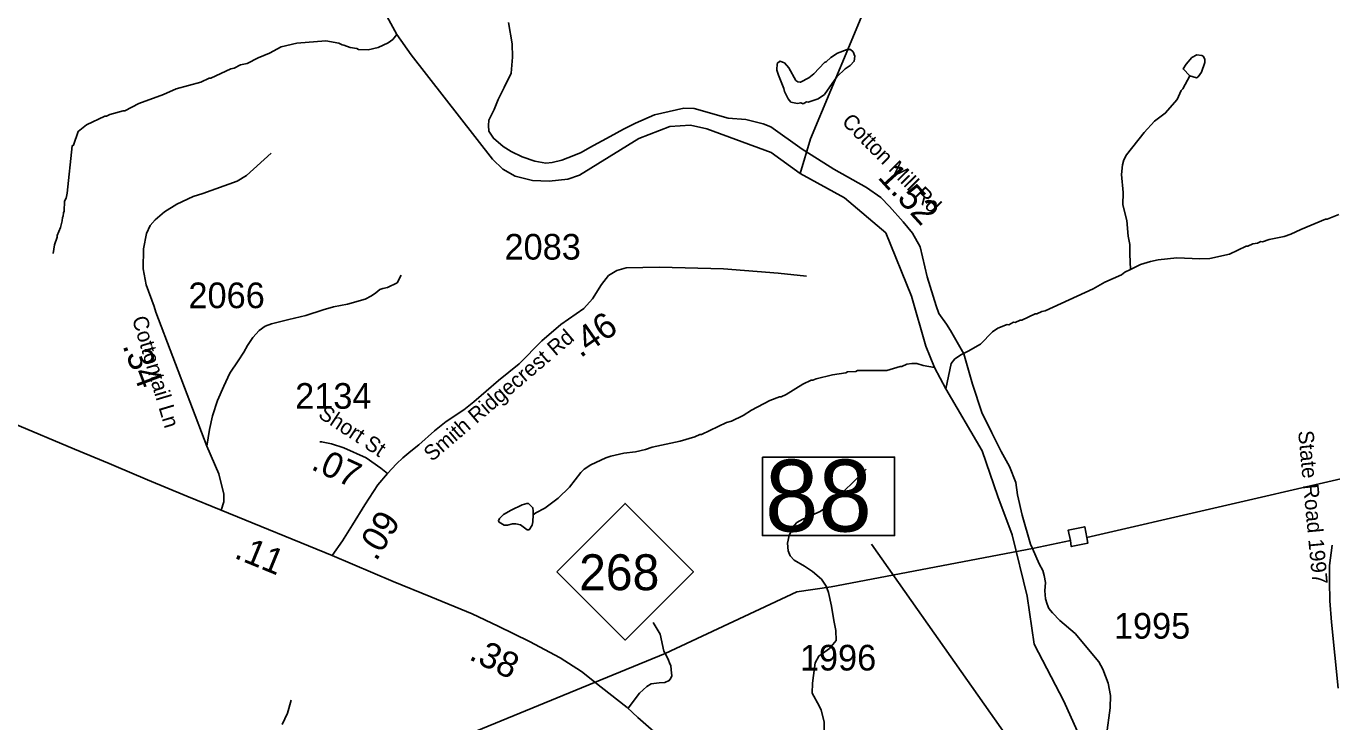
# Model space of a CAD drawing. Extents: x 1248089 to 1457196, y 820910 to 988753.
# Drawn here: x 1401339 to 1407700, y 900609 to 903999 of the extents above; entities that cross this region are included whole.
import ezdxf

# ---------------------------------------------------------------- set-up
doc = ezdxf.new("R2010")
doc.units = 0
for name, color, linetype in [('Exist Hydrographic Misc Water Feature', 7, 'Continuous'), ('Exist Hydrographic River Shore', 7, 'Continuous'), ('Exist Road Non-System Type 51', 7, 'Continuous'), ('Exist Road Primary NC Attributed', 7, 'Continuous'), ('Exist Road Primary NC Shield CELL', 7, 'Continuous'), ('Exist Road Primary NC Shield Number Label', 7, 'Continuous'), ('Exist Road Primary NC Structure Standard Bridge Number Label', 7, 'Continuous'), ('Exist Road Secondary Type 41 Attributed', 7, 'Continuous'), ('Exist Road Secondary Type 51 Attributed', 7, 'Continuous'), ('Exist Road Secondary Type 51 Label', 7, 'Continuous'), ('Exist Utilities Electrical Transmission Line', 7, 'Continuous'), ('Prop CMT Slope Fill', 7, 'Continuous'), ('Prop GRAU CAT1 Cell', 7, 'Continuous'), ('Prop Lane Lines', 7, 'Continuous')]:
    doc.layers.add(name, color=color, linetype=linetype)

msp = doc.modelspace()

# ---------------------------------------------------------------- linework, layer by layer
at = {"layer": 'Exist Hydrographic Misc Water Feature'}
for points in [[(1405109.2, 903281.5), (1405160.1, 903449.3), (1405357.6, 903923.7), (1405467.6, 904186.6), (1405560.1, 904402.7), (1405636, 904549.7), (1405704, 904755.2), (1405850.7, 905027.8), (1405955.4, 905301.4), (1406039.9, 905586.9), (1406106.1, 905907.4)], [(1401470.3, 902890.7), (1401477.2, 902932.5), (1401490, 902970.2), (1401490.2, 902978.2), (1401507, 903017.8), (1401515.7, 903049.6), (1401516.2, 903065.6), (1401520.3, 903073.5), (1401520.7, 903089.5), (1401524.8, 903097.4), (1401525.9, 903145.3), (1401534.2, 903161.1), (1401538.7, 903185), (1401563.7, 903416.3), (1401569.4, 903418.6), (1401593.3, 903485.6), (1401634, 903518.7), (1401722.8, 903560.7), (1401730.8, 903560.6), (1401747, 903568.2), (1401811.4, 903586.7), (1401819.4, 903586.5), (1401888.2, 903621.1), (1402008.8, 903666.4), (1402069.8, 903692.9), (1402190.6, 903726.3), (1402231, 903745.4), (1402239, 903745.2), (1402336, 903791.1), (1402352.1, 903794.6), (1402384.3, 903809.9), (1402416.5, 903817.2), (1402469.1, 903844.1), (1402525.6, 903866.8), (1402582.3, 903897.6), (1402658.7, 903915.8), (1402799, 903926.7), (1402862.7, 903915.3), (1402878.5, 903907), (1402886.5, 903906.8), (1402918.3, 903894.1), (1402950.2, 903889.4), (1402958.1, 903885.3), (1403006.1, 903884.1), (1403054.4, 903895.1), (1403102.8, 903918.1), (1403125.2, 903933.6), (1403144.6, 903957.9)], [(1405124.6, 903621), (1405112.7, 903625.9), (1405096.6, 903622.2), (1405064.8, 903628.9), (1405051.2, 903645.2), (1405033.8, 903679.6), (1405030.2, 903695.6), (1405003.6, 903760.2), (1404996.1, 903784.3), (1404996.8, 903816.3), (1405011.1, 903828), (1405032.9, 903819.5), (1405054.3, 903795.1), (1405089.1, 903734.4), (1405098.9, 903728.1), (1405110.8, 903725.8), (1405151.3, 903747), (1405175.7, 903766.3), (1405228.9, 903821.2), (1405237, 903825), (1405259.5, 903846.5), (1405292, 903867.7), (1405338.3, 903884.8), (1405354.3, 903884.4), (1405368.2, 903874.1)], [(1405368.2, 903874.1), (1405375.6, 903852), (1405373.1, 903828), (1405352.7, 903806.4), (1405328.3, 903790.9), (1405287.5, 903751.9), (1405227.6, 903665.3), (1405197, 903643.9), (1405148.8, 903629.1), (1405140.8, 903629.3), (1405124.6, 903621)], [(1407007.8, 903756), (1407039.5, 903747.3), (1407047.6, 903751.1), (1407064.1, 903774.6), (1407081.2, 903822.3), (1407081.5, 903838.2), (1407071.8, 903852.5), (1407065.9, 903856.6), (1407042, 903859.1), (1407017.7, 903845.7), (1406989, 903814.3), (1406974.4, 903790.6), (1407007.8, 903756)], [(1407007.8, 903756), (1406974.3, 903692.7), (1406966.1, 903684.9), (1406945.2, 903641.4), (1406887.8, 903574.3), (1406834.9, 903535.9), (1406785.7, 903481), (1406699.4, 903371), (1406686.9, 903347.3), (1406680.3, 903323.4), (1406675.3, 903275.6), (1406683.4, 903187.5), (1406682, 903127.9), (1406700.4, 903051.1), (1406707.2, 902975), (1406715.9, 902934.9), (1406714.8, 902887), (1406719.2, 902813.1)], [(1407733.1, 903080.3), (1407676.6, 903057.6), (1407668.6, 903057.8), (1407547.6, 903008.5), (1407499.1, 902985.6), (1407466.8, 902974.3), (1407394.5, 902959.9), (1407362.2, 902948.6), (1407354.2, 902948.8), (1407338, 902941.1), (1407314, 902937.7), (1407289.7, 902926.2), (1407281.7, 902926.3), (1407200.9, 902888.2), (1407104.4, 902866.4), (1407056.4, 902865.4), (1406944.5, 902869.9), (1406854.2, 902859.9), (1406816, 902852.7), (1406767.7, 902837.8), (1406719.2, 902813.1)], [(1406719.2, 902813.1), (1406690.8, 902799.5), (1406674.7, 902787.8), (1406593.9, 902751.6), (1406537.2, 902718.9), (1406302.8, 902612.2), (1406286.7, 902608.5), (1406262.4, 902597.1), (1406254.4, 902597.2), (1406189.8, 902566.7), (1406181.8, 902566.9), (1406157.5, 902555.4), (1406149.5, 902555.6), (1406125.3, 902544.1), (1406117.3, 902544.3), (1406072.9, 902527.3), (1406046.5, 902509.9), (1405987.2, 902449.3), (1405928.5, 902414.5), (1405896.1, 902399.3), (1405863.7, 902378), (1405845.1, 902354.5), (1405818.7, 902231.8)], [(1403808.8, 901617.8), (1403821.9, 901626.6), (1403865.6, 901650.6), (1403930.6, 901699.1), (1403985.8, 901751.9), (1404041.4, 901824.6), (1404057.8, 901840.2), (1404090.2, 901861.5), (1404163, 901895.9), (1404187.2, 901903.3), (1404251.4, 901917.9), (1404307.6, 901924.7), (1404355.8, 901935.6), (1404388.1, 901946.9), (1404524.8, 901975.8), (1404597.3, 901998.2), (1404621.5, 902009.7), (1404629.5, 902009.5), (1404750.7, 902066.8), (1404774.9, 902074.3), (1404831.5, 902101), (1404872.1, 902128.1), (1404961.1, 902174.1), (1405009.5, 902193), (1405017.5, 902192.9), (1405041.7, 902204.3), (1405122.8, 902254.5), (1405163.3, 902273.6), (1405171.3, 902273.4), (1405187.4, 902281), (1405267.9, 902299.2), (1405332.1, 902309.9), (1405340.2, 902313.7), (1405380.3, 902316.7), (1405388.4, 902320.5), (1405532.4, 902321.3), (1405596.8, 902340), (1405604.8, 902339.8), (1405629, 902351.3), (1405653.1, 902354.7), (1405677.1, 902354.2), (1405709, 902345.4), (1405764.7, 902335.5)], [(1403808.8, 901617.8), (1403808.1, 901583.9), (1403803.8, 901568), (1403789.3, 901544.3), (1403779.3, 901544.6), (1403747.8, 901569.2), (1403724, 901573.7), (1403708, 901574.1), (1403683.8, 901566.6), (1403667.8, 901567), (1403644.1, 901581.5), (1403640.2, 901587.6), (1403644.5, 901599.5), (1403664.9, 901619), (1403701.4, 901640.3), (1403755.9, 901667), (1403778.1, 901672.5), (1403786.1, 901672.4), (1403807.6, 901651.8), (1403809.3, 901635.9), (1403808.8, 901617.8)], [(1402631.1, 900714.5), (1402611.7, 900650.9), (1402586.5, 900595.4)]]:
    msp.add_lwpolyline(points, dxfattribs=at)
at = {"layer": 'Exist Hydrographic River Shore'}
for points in [[(1405109.2, 903281.5), (1404968.6, 903383.1), (1404654.6, 903497.8), (1404575.6, 903516.3), (1404474.9, 903510.4), (1404323.8, 903451.1), (1404034.1, 903272.6), (1403978.3, 903252.6), (1403886.5, 903243.7), (1403806, 903245.9), (1403720.7, 903267.4), (1403662.1, 903301.5), (1403611.1, 903350.4), (1403215.1, 903858.8), (1403144.6, 903957.9), (1402761.1, 904660.8), (1402651.1, 904805.7), (1402551.6, 904999.9)], [(1406889.1, 899444.4), (1406868.9, 899488.5), (1406841.7, 899502.5), (1406638.3, 899549.4), (1406585, 899608.7), (1406555.4, 899682.8), (1406534.6, 899831), (1406552.7, 900170.5), (1406499.4, 900443.2), (1406472.8, 900532.1), (1406393.2, 900708.8), (1406249.1, 900987.5), (1406215.6, 901221.1), (1406141.5, 901520.5), (1406072.2, 901706.7), (1405996.4, 901929.5), (1405818.7, 902231.8), (1405764.7, 902335.5), (1405721.1, 902439.3), (1405651.1, 902683.7), (1405526.8, 902991), (1405325.4, 903162.9), (1405109.2, 903281.5)]]:
    msp.add_lwpolyline(points, dxfattribs=at)
at = {"layer": 'Exist Road Non-System Type 51'}
for points in [[(1402200.4, 903183.8), (1402366.9, 903243.4), (1402412.6, 903271.1), (1402532.5, 903379.2)], [(1403166.4, 902784.9), (1403146.4, 902748.8), (1403099.3, 902725.3), (1403076.4, 902721.1), (1403062.2, 902715.6), (1403042.2, 902699), (1403022.2, 902685.1), (1402990.8, 902668.5), (1402905.1, 902644.9), (1402836.6, 902631.1), (1402786.6, 902615.9), (1402701, 902588.1), (1402619.6, 902568.7), (1402535.3, 902548), (1402503.2, 902536.2), (1402474.7, 902515.4), (1402443.3, 902482.2), (1402417.6, 902443.4), (1402400.4, 902410.1), (1402371.9, 902368.6), (1402331.9, 902307.6), (1402302.6, 902244.6), (1402271.2, 902175.3), (1402247, 902100.5), (1402232.7, 902034), (1402218.9, 901952.7)], [(1405247.1, 901238.7), (1405235.8, 901270), (1405212.9, 901303.3), (1405170.1, 901342), (1405130.8, 901367.7), (1405080.9, 901396.8), (1405060.9, 901417.6), (1405050.9, 901442.5), (1405048, 901479.9), (1405056.6, 901517.3), (1405073.7, 901557.5), (1405093.7, 901579.6), (1405122.3, 901596.3), (1405207.2, 901634.4), (1405260, 901670.4), (1405431.4, 901839.4)], [(1405202.7, 900686.5), (1405167.9, 900749.2), (1405170.4, 900796.8), (1405182.9, 900896.9), (1405200.4, 900929.5), (1405252.9, 900967), (1405285.5, 901004.6), (1405283, 901054.7), (1405273, 901102.3), (1405263, 901172.4), (1405247.1, 901238.7)], [(1404394.2, 901093.4), (1404427, 901036.6), (1404446.3, 900952.8), (1404452.5, 900941.1)], [(1404452.5, 900941.1), (1404464.8, 900918.1), (1404476.2, 900887.8), (1404480.3, 900883), (1404481.7, 900862.9), (1404484.8, 900833.6), (1404480.4, 900821.5), (1404472.2, 900809.7), (1404450.6, 900800.4), (1404423.4, 900799), (1404383.5, 900793.5), (1404362, 900781), (1404327.8, 900749.1), (1404272.1, 900675.7)]]:
    msp.add_lwpolyline(points, dxfattribs=at)
at = {"layer": 'Exist Road Primary NC Attributed'}
msp.add_line((1402289.3, 901640.4), (1402830.5, 901418.9), dxfattribs=at)
for points in [[(1399444.3, 902662), (1399610.3, 902661.4), (1399714.2, 902653.4), (1399776.3, 902645.9), (1399830.6, 902636.8), (1399888.5, 902623), (1400018.4, 902579.5), (1400160.7, 902525), (1400341.5, 902451.2), (1400354.4, 902445.9), (1400710.6, 902298.6), (1401007.6, 902172), (1401274, 902063.6), (1401574.6, 901938.1), (1401743.5, 901868.2), (1401766.9, 901858.1), (1401930.1, 901787.9), (1402122.7, 901707.7), (1402289.3, 901640.4)], [(1402830.5, 901418.9), (1403127.1, 901292.6), (1403311.4, 901217.7), (1403511.4, 901135.9), (1403638.3, 901075), (1403790.9, 901000.8), (1403940.5, 900920.7), (1404044.8, 900854.6), (1404140.5, 900778), (1404267.4, 900678.8), (1404319.6, 900630.1), (1404410, 900550), (1404470.9, 900489.1), (1404534.5, 900423.4)]]:
    msp.add_lwpolyline(points, dxfattribs=at)
at = {"layer": 'Exist Road Primary NC Shield CELL'}
msp.add_lwpolyline([(1403924, 901340), (1404257, 901673), (1404590, 901340), (1404257, 901007)], close=True, dxfattribs=at)
at = {"layer": 'Exist Road Primary NC Structure Standard Bridge Number Label'}
msp.add_line((1406839, 899510.8), (1405457, 901474.8), dxfattribs=at)
msp.add_lwpolyline([(1404925.8, 901898.7), (1405569.9, 901898.7), (1405569.9, 901516.4), (1404925.8, 901516.4)], close=True, dxfattribs=at)
at = {"layer": 'Exist Road Secondary Type 41 Attributed'}
msp.add_lwpolyline([(1401962.5, 902632), (1401924.3, 902739.1), (1401910, 902816.7), (1401911.5, 902913.7), (1401925.7, 902988.5), (1401942.9, 903027.3), (1401967.1, 903055), (1402012.8, 903093.8), (1402072.8, 903131.2), (1402153.4, 903169.3), (1402200.4, 903183.8)], dxfattribs=at)
at = {"layer": 'Exist Road Secondary Type 51 Attributed'}
for points in [[(1405193.4, 903352.7), (1405119.2, 903399.6), (1404966.4, 903507.6), (1404929, 903522.6), (1404845.1, 903543.6), (1404758.2, 903551), (1404593.4, 903597.5), (1404542.5, 903599), (1404400.2, 903566), (1404307, 903526.3), (1404248.4, 903497.4), (1404183.6, 903460.9), (1404085.2, 903407.1), (1404042.2, 903383), (1404007.2, 903368.1), (1403948.2, 903345.2), (1403900.9, 903333.7), (1403870.6, 903331.3), (1403816.7, 903340.4), (1403755.1, 903361.7), (1403701.6, 903388.8), (1403662.3, 903411.7), (1403615.1, 903452.9), (1403593.8, 903487.3), (1403591.4, 903514.8), (1403593.8, 903540), (1403619.9, 903592.5), (1403638.9, 903642.2), (1403668.1, 903699.6), (1403701.7, 903769), (1403708.4, 903848.4), (1403706, 903912.6), (1403688.9, 904017.4)], [(1406602.1, 900543.2), (1406619.4, 900676.4), (1406620.6, 900736.4), (1406609.8, 900796.9), (1406583.4, 900865.5), (1406564.1, 900901.9), (1406449.3, 901038.7), (1406375, 901102.4), (1406338.6, 901140.5), (1406321.4, 901161.7), (1406312.9, 901182), (1406304.6, 901208.6), (1406301.4, 901246.9), (1406304.2, 901288.3), (1406298.8, 901322.4), (1406291.5, 901346.9), (1406273, 901378.8), (1406240.5, 901452.9), (1406230.9, 901475), (1406190.9, 901616.3), (1406168, 901714.7), (1406159.8, 901774.7), (1406128.8, 901852.5), (1406088.8, 901926), (1406043.1, 902017.4), (1405993.9, 902116.4), (1405949.6, 902255), (1405906.8, 902401.8), (1405841.1, 902515.4), (1405822.5, 902545.9), (1405785.4, 902598.5), (1405772.6, 902635.9), (1405729, 902777), (1405694.8, 902923.7), (1405657.4, 902990.6), (1405611.7, 903046), (1405544.9, 903119.4), (1405502.6, 903163.4), (1405432.5, 903212.4), (1405272.9, 903301.2), (1405193.4, 903352.7)], [(1403100, 901818.6), (1403143.5, 901866.4), (1403174.9, 901895.5), (1403213.1, 901928.1), (1403251.8, 901959.1), (1403328.4, 902026.4), (1403385.5, 902072.1), (1403471.1, 902129.7), (1403520.7, 902167.4), (1403640.7, 902271.9), (1403741.7, 902352.6), (1403850.9, 902465.5), (1403944.5, 902545.2), (1404055.8, 902622.8), (1404098.6, 902669.9), (1404141.5, 902740.5), (1404175.7, 902783.5), (1404217.1, 902808.4), (1404261.4, 902820.9), (1404424.1, 902823.6), (1404736.1, 902816), (1405002.4, 902795.9), (1405141.1, 902780.9)], [(1401962.5, 902632), (1401971.8, 902605.8), (1402218.9, 901952.7), (1402278.8, 901817), (1402302.7, 901717.7), (1402302.7, 901681.7), (1402289.3, 901640.4)], [(1403100, 901818.6), (1403067.2, 901844.9), (1402995.8, 901894.8), (1402887.3, 901944.7), (1402827.3, 901964.1), (1402778.8, 901973.8), (1402770.3, 901974)], [(1402830.5, 901418.9), (1402879.7, 901490.7), (1402929.5, 901569.6), (1402989.5, 901666.4), (1403053.2, 901763.9), (1403100, 901818.6)], [(1407730.4, 900773.2), (1407698, 901095.1), (1407690, 901198.5), (1407688.4, 901292.3), (1407688.4, 901371.4), (1407701.3, 901470)], [(1404820.2, 900139.1), (1404853.2, 900188.1), (1404931.7, 900339.1), (1404940.2, 900370.9), (1404947.4, 900413.9), (1404953.1, 900454.1), (1404965.9, 900473.5), (1404980.2, 900483.2), (1405000.2, 900490.1), (1405031.6, 900490.1), (1405094.4, 900487.3), (1405154.4, 900492.8), (1405181.5, 900498.4), (1405200.1, 900515), (1405215.8, 900538.6), (1405227.2, 900569), (1405225.8, 900609.2), (1405212.2, 900665.3), (1405202.7, 900686.5)]]:
    msp.add_lwpolyline(points, dxfattribs=at)
at = {"layer": 'Exist Utilities Electrical Transmission Line'}
for p, q in [((1406506.6, 901507.4), (1407743.8, 901792.4)), ((1406240.5, 901452.9), (1405260.6, 901267.2)), ((1406426.3, 901493), (1406240.5, 901452.9)), ((1404452.5, 900941.1), (1404108.6, 900800.4)), ((1401766.9, 899842.3), (1404108.6, 900800.4))]:
    msp.add_line(p, q, dxfattribs=at)
for points in [[(1406426.3, 901493), (1406415.3, 901543.3), (1406495.7, 901559.6), (1406506.6, 901507.4)], [(1406506.6, 901507.4), (1406510.1, 901479.3), (1406429.7, 901462.9), (1406426.3, 901493)], [(1405260.6, 901267.2), (1405093.2, 901241.7), (1404452.5, 900941.1)]]:
    msp.add_lwpolyline(points, dxfattribs=at)

# ---------------------------------------------------------------- texts
at = {"layer": 'Exist Road Primary NC Shield Number Label'}
msp.add_text('268', height=175, dxfattribs=at).set_placement((1404033.1, 901250.3))
at = {"layer": 'Exist Road Primary NC Structure Standard Bridge Number Label'}
msp.add_text('88', height=350, dxfattribs=at).set_placement((1404938.3, 901536.2))
at = {"layer": 'Exist Road Secondary Type 51 Label'}
for s, rotation, p in [('Cotton Mill Rd', 314.63269, (1405308.1, 903528.9)), ('Cottontail Ln', 286.66427, (1401854.3, 902574.2)), ('Smith Ridgecrest Rd', 40.52367, (1403315.8, 901873.9)), ('Short St', 326.66877, (1402756.9, 902095.7)), ('State Road 1997', 275.37634, (1407534.8, 902025.2))]:
    msp.add_text(s, height=75, rotation=rotation, dxfattribs=at).set_placement(p)
at = {"layer": 'Prop CMT Slope Fill'}
for s, rotation, p in [('.11', 337.73881, (1402348, 901409.4)), ('.38', 334.06248, (1403491.1, 900915.5))]:
    msp.add_text(s, height=125, rotation=rotation, dxfattribs=at).set_placement(p)
at = {"layer": 'Prop GRAU CAT1 Cell'}
for s, rotation, p in [('1.52', 312.31259, (1405483.3, 903260.2)), ('.46', 34.86326, (1404039.2, 902379.7)), ('.34', 290.72406, (1401807.7, 902442)), ('.07', 335.31509, (1402722.2, 901841.6)), ('.09', 58.20781, (1403044.4, 901387.5))]:
    msp.add_text(s, height=125, rotation=rotation, dxfattribs=at).set_placement(p)
at = {"layer": 'Prop Lane Lines'}
for s, p in [('2083', (1403669.4, 902861.3)), ('2066', (1402130, 902624.6)), ('2134', (1402649.7, 902134.4)), ('1995', (1406637.8, 901014.1)), ('1996', (1405108.3, 900859))]:
    msp.add_text(s, height=125, dxfattribs=at).set_placement(p)

doc.saveas('drawing.dxf')
